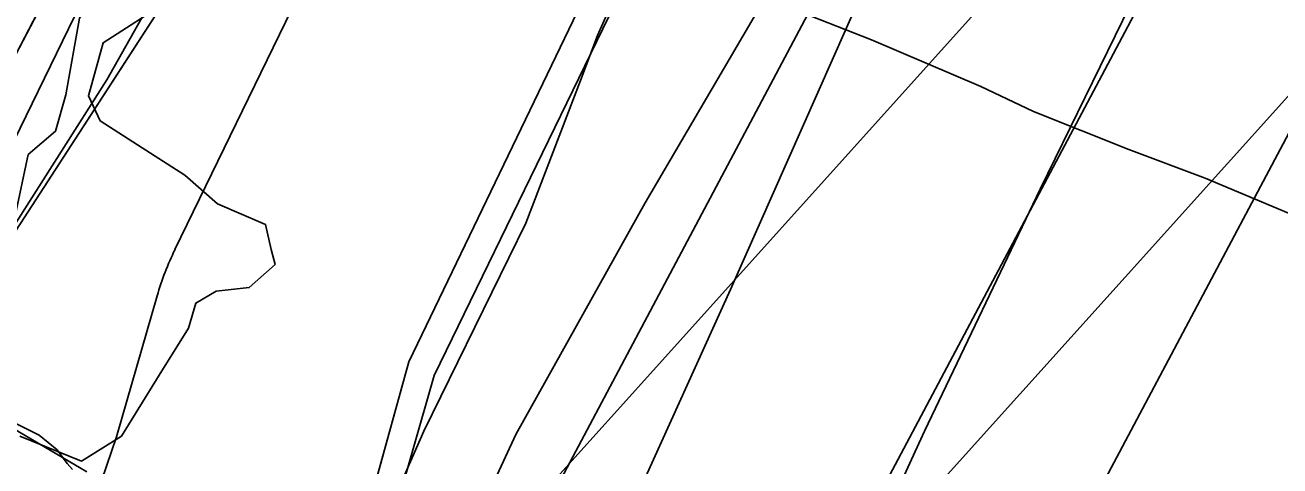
# Model space of a CAD drawing. Extents: x -690419 to -685080, y -987825 to -981190.
# Drawn here: x -686660 to -686529.4, y -986741.9 to -986696.1 of the extents above; entities that cross this region are included whole.
import ezdxf

# ---------------------------------------------------------------- set-up
doc = ezdxf.new("R2010")
doc.units = 0
for name, color, linetype in [('BP VTL plynovodu a RS (S)', 7, 'Continuous'), ('BPEJ (S) - hranice', 7, 'Continuous'), ('BPEJ I-II ochrana', 7, 'Continuous'), ('Elektro VVN 220 nadzemni (S)', 7, 'Continuous'), ('Elektro VVN 400 nadzemni (S)', 7, 'Continuous'), ('Lesy hospodářské', 7, 'Continuous'), ('OP elektro VN (S)', 7, 'Continuous'), ('OP lesa 30 m (S)', 7, 'Continuous'), ('OP lesa 50 m (S)', 7, 'Continuous'), ('Plochy přírodní všeobecné NU (S)', 7, 'Continuous'), ('Plochy veřejná prostranství všeobecná PU (S)', 7, 'Continuous'), ('Plochy vodní a vodnich toku WT (S)', 7, 'Continuous'), ('Plochy zemědělské všeobecné AU (S)', 7, 'Continuous'), ('Regulační bloky STABILIZOVANÉ (S)', 7, 'Continuous'), ('Regulační bloky STABILIZOVANÉ (S) TIS', 7, 'Continuous'), ('Spoje - optický komunikační kabel (S)', 7, 'Continuous'), ('USES LBC (S)', 7, 'Continuous'), ('USES_ŠRAFY (S)', 7, 'Continuous'), ('Záplavové území aktivní zóna (S)', 7, 'Continuous'), ('Záplavové území Q100 (S)', 7, 'Continuous')]:
    doc.layers.add(name, color=color, linetype=linetype)

msp = doc.modelspace()

# ---------------------------------------------------------------- linework, layer by layer
at = {"layer": 'BP VTL plynovodu a RS (S)'}
msp.add_lwpolyline([(-686615.98, -986678.83), (-686607.67, -986682.44), (-686595.76, -986687.27), (-686580, -986694.47), (-686571.95, -986697.62), (-686560.58, -986702.46), (-686555.08, -986705.07), (-686545.18, -986709.03), (-686537.23, -986712), (-686528.56, -986715.64), (-686510.36, -986722.98), (-686497.71, -986728.26), (-686495.41, -986738.08), (-686490.22, -986757.06)], dxfattribs=at)
at = {"layer": 'BPEJ (S) - hranice'}
for points in [[(-686624.5, -986197.5), (-686582, -986265), (-686552.5, -986323), (-686531, -986377.5), (-686525.5, -986404.5), (-686516.5, -986485.5), (-686509.91, -986527.61), (-686509.56, -986557.03), (-686518.77, -986581.84), (-686523.65, -986591.75), (-686529.41, -986603.45), (-686545, -986627.55), (-686542.16, -986638.89), (-686547.48, -986647.4), (-686557.23, -986661.75), (-686564.67, -986673.09), (-686571.4, -986672.38), (-686580.97, -986689.75), (-686595.5, -986714.56), (-686608.97, -986738.66), (-686620.84, -986764.35)], [(-686620.84, -986764.35), (-686608.97, -986738.66), (-686595.5, -986714.56), (-686580.97, -986689.75), (-686571.4, -986672.38), (-686564.67, -986673.09), (-686557.23, -986661.75), (-686547.48, -986647.4), (-686542.16, -986638.89), (-686545, -986627.55), (-686529.41, -986603.45), (-686523.65, -986591.75), (-686518.77, -986581.84), (-686509.56, -986557.03), (-686508.14, -986566.6), (-686512.04, -986593.18), (-686518.77, -986623.66), (-686526.92, -986645.98), (-686533.1, -986664.31), (-686538.8, -986681.24), (-686554.39, -986713.14), (-686566.44, -986738.3), (-686581.15, -986770.38)], [(-686629.35, -986762.93), (-686618.54, -986738.3), (-686607.91, -986716.68), (-686602.24, -986701.85), (-686600.46, -986697.19), (-686592.31, -986678.76), (-686583.45, -986661.75), (-686575.12, -986647.05), (-686560.24, -986628.97), (-686549.61, -986612.31), (-686536.85, -986584.67), (-686532.24, -986572.27), (-686530.82, -986564.47), (-686549.96, -986577.58), (-686565.91, -986591.76), (-686581.5, -986608.06), (-686593.55, -986621.53), (-686613.75, -986647.75), (-686630.59, -986668.84), (-686645.12, -986690.46), (-686651.5, -986701.8), (-686661.42, -986717.39), (-686677.01, -986738.3), (-686697.75, -986765.41)], [(-686697.75, -986765.41), (-686677.01, -986738.3), (-686661.42, -986717.39), (-686651.5, -986701.8), (-686645.12, -986690.46), (-686630.59, -986668.84), (-686613.75, -986647.75), (-686593.55, -986621.53), (-686581.5, -986608.06), (-686565.91, -986591.76), (-686549.96, -986577.58), (-686530.82, -986564.47), (-686532.24, -986572.27), (-686536.85, -986584.67), (-686549.61, -986612.31), (-686560.24, -986628.97), (-686575.12, -986647.05), (-686583.45, -986661.75), (-686592.31, -986678.76), (-686600.46, -986697.19), (-686602.24, -986701.85), (-686607.91, -986716.68), (-686618.54, -986738.3), (-686629.35, -986762.93)], [(-686581.15, -986770.38), (-686566.44, -986738.3), (-686554.39, -986713.14), (-686538.8, -986681.24), (-686533.1, -986664.31), (-686526.92, -986645.98), (-686518.77, -986623.66), (-686512.04, -986593.18), (-686508.14, -986566.6), (-686493.61, -986599.2), (-686487.23, -986611.25), (-686475.89, -986633.58), (-686465.97, -986648.82), (-686459.41, -986662.82), (-686444.53, -986681.24), (-686428.58, -986697.9), (-686413.34, -986713.5), (-686391.37, -986730.86), (-686375.24, -986744.51)]]:
    msp.add_lwpolyline(points, dxfattribs=at)
at = {"layer": 'BPEJ I-II ochrana'}
msp.add_line((-686661.37, -986699.87), (-686649.57, -986677.34), dxfattribs=at)
msp.add_lwpolyline([(-686509.82, -986578.02), (-686512.04, -986593.18), (-686518.77, -986623.66), (-686526.92, -986645.98), (-686533.1, -986664.31), (-686538.8, -986681.24), (-686554.39, -986713.14), (-686566.44, -986738.3), (-686581.15, -986770.38), (-686592.19, -986791.69)], dxfattribs=at)
at = {"layer": 'Elektro VVN 220 nadzemni (S)'}
msp.add_lwpolyline([(-686643.25, -986830.76), (-686523.94, -986698.3)], dxfattribs=at)
at = {"layer": 'Elektro VVN 400 nadzemni (S)'}
msp.add_lwpolyline([(-686643.25, -986830.76), (-686523.94, -986698.3)], dxfattribs=at)
at = {"layer": 'Lesy hospodářské'}
for points in [[(-686523.48, -986463.86), (-686521.13, -986543.48), (-686517.08, -986543.59), (-686518.23, -986552.13), (-686514.6, -986555.75), (-686520.7, -986581.19), (-686524.77, -986591.31), (-686548.81, -986631.14), (-686545.48, -986632.64), (-686548.74, -986638.78), (-686561.29, -986662.42), (-686615.53, -986764.56)], [(-686621.89, -986748.01), (-686617.44, -986732.54), (-686584.85, -986665.54), (-686576.37, -986654.23), (-686560.59, -986633.17), (-686546.91, -986614.92), (-686539.48, -986589.87), (-686532.26, -986564.85), (-686529.76, -986542.24), (-686530.23, -986465.49)]]:
    msp.add_lwpolyline(points, dxfattribs=at)
at = {"layer": 'OP elektro VN (S)'}
msp.add_lwpolyline([(-686617.65, -986333.36), (-686528.05, -986384.45), (-686368.92, -986481.3), (-686546.23, -986678.22), (-686652.77, -986796.5), (-686700.55, -986741.73)], dxfattribs=at)
at = {"layer": 'OP lesa 30 m (S)'}
msp.add_line((-686611.83, -986652.42), (-686644.42, -986719.42), dxfattribs=at)
for points in [[(-686589.69, -986780.23), (-686588.58, -986777.78), (-686518.98, -986646.71)], [(-686646.27, -986724.25), (-686650.49, -986738.91), (-686652.04, -986743.36), (-686655.34, -986749.43)]]:
    msp.add_lwpolyline(points, dxfattribs=at)
msp.add_arc((-686617.44, -986732.54), 30, 154.0609, 163.9519, dxfattribs=at)
at = {"layer": 'OP lesa 50 m (S)'}
for points in [[(-686580.14, -986481.1), (-686579.78, -986539.64), (-686581.49, -986555.1), (-686587.47, -986575.83), (-686592.3, -986592.11), (-686600.6, -986603.18), (-686616.38, -986624.24), (-686624.86, -986635.55), (-686626.68, -986638.15), (-686628.34, -986640.86), (-686629.81, -986643.67), (-686662.4, -986710.67), (-686664.12, -986714.63), (-686665.49, -986718.72), (-686669.56, -986732.84), (-686670.39, -986735.24), (-686672.92, -986739.89), (-686674.82, -986743.79)], [(-686570.62, -986786.6), (-686517.13, -986685.87), (-686504.58, -986662.23), (-686501.32, -986656.09), (-686499.55, -986652.39), (-686498.08, -986648.56), (-686496.94, -986644.62), (-686496.12, -986640.6), (-686481.96, -986617.15), (-686480.03, -986613.63), (-686478.38, -986609.97), (-686474.31, -986599.85), (-686473.07, -986596.39), (-686472.08, -986592.85), (-686465.98, -986567.41), (-686465.2, -986563.48), (-686464.74, -986559.5), (-686464.6, -986555.5), (-686464.78, -986551.49), (-686465.28, -986547.52), (-686466.1, -986543.6), (-686467.23, -986539.76), (-686467.77, -986535.32), (-686468.7, -986530.95)]]:
    msp.add_lwpolyline(points, dxfattribs=at)
at = {"layer": 'Plochy přírodní všeobecné NU (S)'}
for points in [[(-686568.13, -986540.44), (-686551.76, -986537.38), (-686538.55, -986540.3), (-686538.67, -986550.05), (-686554.43, -986549.86), (-686575.7, -986594.43), (-686583.38, -986608.38), (-686618.08, -986627.04), (-686647.08, -986655.49), (-686649.57, -986677.34), (-686661.37, -986699.87), (-686672.14, -986695.11), (-686650.65, -986655.58), (-686621.61, -986620.87), (-686592.36, -986606.2), (-686573.81, -986569.28)], [(-686529.76, -986542.24), (-686518.23, -986552.13), (-686514.6, -986555.75), (-686509.24, -986560.47), (-686507.21, -986559.72), (-686509.94, -986575.81), (-686511.01, -986578.37), (-686521.37, -986607.92), (-686544.09, -986665.61), (-686570.06, -986686.25), (-686586.61, -986723.58), (-686606.32, -986767.03), (-686617.03, -986767.88), (-686628.97, -986763.74), (-686624.52, -986755.54), (-686621.89, -986748.01), (-686617.44, -986732.54), (-686584.85, -986665.54), (-686546.91, -986614.92), (-686539.48, -986589.87), (-686532.26, -986564.85)]]:
    msp.add_lwpolyline(points, close=True, dxfattribs=at)
msp.add_lwpolyline([(-686653.58, -986742.54), (-686665.7, -986735.44), (-686678.35, -986732.97), (-686683.35, -986732.92), (-686683.38, -986736.82), (-686686.11, -986736.82), (-686685.88, -986729.98), (-686670.75, -986725.07), (-686660.93, -986717.42), (-686641.01, -986686.64), (-686637.86, -986668.52), (-686608, -986632.87), (-686576.68, -986618.58), (-686565.92, -986601.15), (-686561.95, -986581.11), (-686547.17, -986567.66), (-686541.35, -986566.19), (-686537.28, -986565.66), (-686542.74, -986588.77), (-686549.72, -986612.83), (-686587.69, -986663.84), (-686620.08, -986731.12), (-686624.43, -986746.77)], dxfattribs=at)
at = {"layer": 'Plochy veřejná prostranství všeobecná PU (S)'}
msp.add_lwpolyline([(-686733.78, -986747.24), (-686727.37, -986739.81), (-686722.22, -986736.95), (-686715.33, -986733.13), (-686695.34, -986731.61), (-686686.11, -986736.82), (-686683.38, -986736.82), (-686683.35, -986732.92), (-686678.35, -986732.97), (-686665.7, -986735.44), (-686653.58, -986742.54)], dxfattribs=at)
at = {"layer": 'Plochy vodní a vodnich toku WT (S)'}
for points in [[(-686636.01, -986217.82), (-686624.7, -986261.38), (-686619.99, -986268), (-686589.89, -986276.07), (-686584.5, -986302.4), (-686568.63, -986323.94), (-686553.27, -986362.5), (-686549.98, -986397.14), (-686537.43, -986399.99), (-686534.21, -986418.86), (-686547.77, -986439.87), (-686530.23, -986465.49), (-686529.76, -986542.24), (-686532.26, -986564.85), (-686539.48, -986589.87), (-686546.91, -986614.92), (-686584.85, -986665.54), (-686617.44, -986732.54), (-686621.89, -986748.01)], [(-686661.37, -986699.87), (-686649.57, -986677.34), (-686647.08, -986655.49), (-686618.08, -986627.04), (-686583.38, -986608.38), (-686575.7, -986594.43), (-686554.43, -986549.86), (-686538.67, -986550.05), (-686537.77, -986479.73)], [(-686624.43, -986746.77), (-686620.08, -986731.12), (-686587.69, -986663.84), (-686549.72, -986612.83), (-686542.74, -986588.77), (-686537.28, -986565.66), (-686541.35, -986566.19), (-686547.17, -986567.66), (-686561.95, -986581.11), (-686565.92, -986601.15), (-686576.68, -986618.58), (-686608, -986632.87), (-686637.86, -986668.52), (-686641.01, -986686.64), (-686660.93, -986717.42)]]:
    msp.add_lwpolyline(points, dxfattribs=at)
at = {"layer": 'Plochy zemědělské všeobecné AU (S)'}
msp.add_lwpolyline([(-686606.32, -986767.03), (-686586.61, -986723.58), (-686570.06, -986686.25), (-686544.09, -986665.61), (-686521.37, -986607.92), (-686511.01, -986578.37), (-686509.94, -986575.81), (-686507.21, -986559.72), (-686500.18, -986527.22), (-686496.06, -986497.96), (-686514.16, -986429.75), (-686515.94, -986427.04), (-686524.3, -986419.33), (-686524.34, -986415.16), (-686528.35, -986396.6), (-686500.34, -986381.89), (-686447.97, -986349.69), (-686430.95, -986378.9), (-686429.73, -986381.17), (-686358.16, -986514.85), (-686350.93, -986531.45), (-686285.51, -986658.91), (-686317.15, -986737.15), (-686335.84, -986780.59)], dxfattribs=at)
at = {"layer": 'Regulační bloky STABILIZOVANÉ (S)'}
for points in [[(-686636.01, -986217.82), (-686624.7, -986261.38), (-686619.99, -986268), (-686589.89, -986276.07), (-686584.5, -986302.4), (-686568.63, -986323.94), (-686553.27, -986362.5), (-686549.98, -986397.14), (-686537.43, -986399.99), (-686534.21, -986418.86), (-686547.77, -986439.87), (-686530.23, -986465.49), (-686529.76, -986542.24), (-686532.26, -986564.85), (-686539.48, -986589.87), (-686546.91, -986614.92), (-686584.85, -986665.54), (-686617.44, -986732.54), (-686621.89, -986748.01)], [(-686606.32, -986767.03), (-686586.61, -986723.58), (-686570.06, -986686.25), (-686544.09, -986665.61), (-686521.37, -986607.92), (-686511.01, -986578.37), (-686509.94, -986575.81), (-686507.21, -986559.72), (-686500.18, -986527.22), (-686496.06, -986497.96), (-686514.16, -986429.75), (-686515.94, -986427.04), (-686524.3, -986419.33), (-686524.34, -986415.16), (-686528.35, -986396.6), (-686500.34, -986381.89), (-686447.97, -986349.69), (-686430.95, -986378.9), (-686429.73, -986381.17), (-686358.16, -986514.85), (-686350.93, -986531.45), (-686285.51, -986658.91), (-686317.15, -986737.15), (-686335.84, -986780.59)], [(-686661.37, -986699.87), (-686649.57, -986677.34), (-686647.08, -986655.49), (-686618.08, -986627.04), (-686583.38, -986608.38), (-686575.7, -986594.43), (-686554.43, -986549.86), (-686538.67, -986550.05), (-686537.77, -986479.73)], [(-686653.58, -986742.54), (-686665.7, -986735.44), (-686678.35, -986732.97), (-686683.35, -986732.92), (-686683.38, -986736.82), (-686686.11, -986736.82), (-686685.88, -986729.98), (-686670.75, -986725.07), (-686660.93, -986717.42), (-686641.01, -986686.64), (-686637.86, -986668.52), (-686608, -986632.87), (-686576.68, -986618.58), (-686565.92, -986601.15), (-686561.95, -986581.11), (-686547.17, -986567.66), (-686541.35, -986566.19), (-686537.28, -986565.66), (-686542.74, -986588.77), (-686549.72, -986612.83), (-686587.69, -986663.84), (-686620.08, -986731.12), (-686624.43, -986746.77)], [(-686624.43, -986746.77), (-686620.08, -986731.12), (-686587.69, -986663.84), (-686549.72, -986612.83), (-686542.74, -986588.77), (-686537.28, -986565.66), (-686541.35, -986566.19), (-686547.17, -986567.66), (-686561.95, -986581.11), (-686565.92, -986601.15), (-686576.68, -986618.58), (-686608, -986632.87), (-686637.86, -986668.52), (-686641.01, -986686.64), (-686660.93, -986717.42)], [(-686733.78, -986747.24), (-686727.37, -986739.81), (-686722.22, -986736.95), (-686715.33, -986733.13), (-686695.34, -986731.61), (-686686.11, -986736.82), (-686683.38, -986736.82), (-686683.35, -986732.92), (-686678.35, -986732.97), (-686665.7, -986735.44), (-686653.58, -986742.54)]]:
    msp.add_lwpolyline(points, dxfattribs=at)
for points in [[(-686568.13, -986540.44), (-686551.76, -986537.38), (-686538.55, -986540.3), (-686538.67, -986550.05), (-686554.43, -986549.86), (-686575.7, -986594.43), (-686583.38, -986608.38), (-686618.08, -986627.04), (-686647.08, -986655.49), (-686649.57, -986677.34), (-686661.37, -986699.87), (-686672.14, -986695.11), (-686650.65, -986655.58), (-686621.61, -986620.87), (-686592.36, -986606.2), (-686573.81, -986569.28)], [(-686529.76, -986542.24), (-686518.23, -986552.13), (-686514.6, -986555.75), (-686509.24, -986560.47), (-686507.21, -986559.72), (-686509.94, -986575.81), (-686511.01, -986578.37), (-686521.37, -986607.92), (-686544.09, -986665.61), (-686570.06, -986686.25), (-686586.61, -986723.58), (-686606.32, -986767.03), (-686617.03, -986767.88), (-686628.97, -986763.74), (-686624.52, -986755.54), (-686621.89, -986748.01), (-686617.44, -986732.54), (-686584.85, -986665.54), (-686546.91, -986614.92), (-686539.48, -986589.87), (-686532.26, -986564.85)]]:
    msp.add_lwpolyline(points, close=True, dxfattribs=at)
at = {"layer": 'Regulační bloky STABILIZOVANÉ (S) TIS'}
for p, q in [((-686660.93, -986717.42), (-686641.01, -986686.64)), ((-686620.08, -986731.12), (-686624.43, -986746.77))]:
    msp.add_line(p, q, dxfattribs=at)
for points in [[(-686621.89, -986748.01), (-686617.44, -986732.54), (-686584.85, -986665.54), (-686546.91, -986614.92), (-686539.48, -986589.87), (-686532.26, -986564.85)], [(-686537.28, -986565.66), (-686542.74, -986588.77), (-686549.72, -986612.83), (-686587.69, -986663.84), (-686620.08, -986731.12)], [(-686647.08, -986655.49), (-686649.57, -986677.34), (-686661.37, -986699.87)]]:
    msp.add_lwpolyline(points, dxfattribs=at)
at = {"layer": 'Spoje - optický komunikační kabel (S)'}
msp.add_lwpolyline([(-686661.52, -986737.25), (-686658.56, -986738.72), (-686656.69, -986740.26), (-686655.65, -986741.69), (-686655.07, -986742.3)], dxfattribs=at)
at = {"layer": 'USES LBC (S)'}
for points in [[(-686606.32, -986767.03), (-686586.61, -986723.58), (-686570.06, -986686.25), (-686544.09, -986665.61), (-686521.37, -986607.92), (-686511.01, -986578.37), (-686509.94, -986575.81), (-686507.21, -986559.72), (-686509.24, -986560.47), (-686514.6, -986555.75), (-686518.23, -986552.13), (-686529.76, -986542.24), (-686551.76, -986537.38), (-686568.13, -986540.44), (-686573.81, -986569.28), (-686592.36, -986606.2), (-686621.61, -986620.87), (-686650.65, -986655.58), (-686672.14, -986695.11)], [(-686665.7, -986735.44), (-686653.58, -986742.54)]]:
    msp.add_lwpolyline(points, dxfattribs=at)
at = {"layer": 'USES_ŠRAFY (S)'}
for points in [[(-686606.32, -986767.03), (-686586.61, -986723.58), (-686570.06, -986686.25), (-686544.09, -986665.61), (-686521.37, -986607.92), (-686511.01, -986578.37), (-686509.94, -986575.81), (-686507.21, -986559.72), (-686509.24, -986560.47), (-686514.6, -986555.75), (-686518.23, -986552.13), (-686529.76, -986542.24), (-686551.76, -986537.38), (-686568.13, -986540.44), (-686573.81, -986569.28), (-686592.36, -986606.2), (-686621.61, -986620.87), (-686650.65, -986655.58), (-686672.14, -986695.11)], [(-686665.7, -986735.44), (-686653.58, -986742.54)]]:
    msp.add_lwpolyline(points, dxfattribs=at)
at = {"layer": 'Záplavové území aktivní zóna (S)'}
msp.add_lwpolyline([(-686661.06, -986715.94), (-686659.71, -986709.55), (-686656.84, -986707.13), (-686655.78, -986703.36), (-686654.35, -986695.36), (-686649.02, -986687.46), (-686638.09, -986672.61), (-686631.97, -986662.66), (-686626.82, -986657.51), (-686616.86, -986647.08), (-686603.79, -986638.45), (-686592.12, -986632.59), (-686587.44, -986631.77), (-686585.08, -986629.92), (-686583.93, -986625), (-686581.44, -986620.72), (-686579.68, -986618.81), (-686577.79, -986616.48), (-686573.63, -986610.55), (-686570.39, -986605)], dxfattribs=at)
at = {"layer": 'Záplavové území Q100 (S)'}
msp.add_lwpolyline([(-686660.56, -986738.84), (-686654.13, -986741.43), (-686650, -986738.82), (-686646.07, -986732.5), (-686643, -986727.59), (-686642.25, -986724.99), (-686640.15, -986723.75), (-686636.69, -986723.38), (-686634, -986721), (-686634.42, -986719.42), (-686635, -986716.84), (-686640, -986714.68), (-686641.7, -986713.19), (-686643.39, -986711.7), (-686648.32, -986708.55), (-686652.22, -986706.06), (-686653.43, -986703.43), (-686651.9, -986697.92), (-686645, -986693.49)], dxfattribs=at)

doc.saveas('drawing.dxf')
